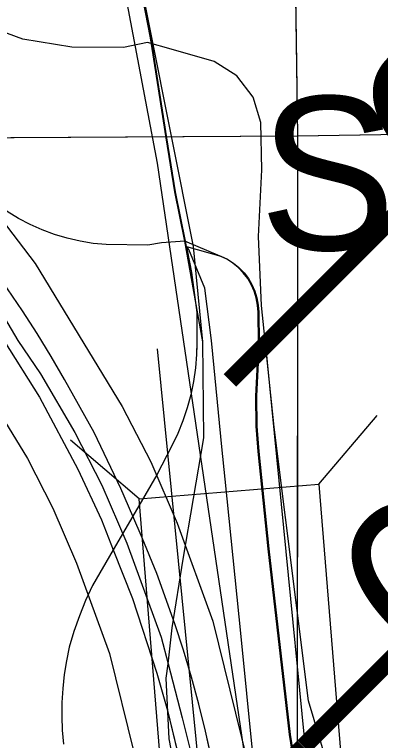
# Model space of a CAD drawing. Extents: x 23.6 to 68.7, y -63 to -29.
# Drawn here: x 44.5731 to 44.7759, y -50.9178 to -50.5152 of the extents above; entities that cross this region are included whole.
import ezdxf

# ---------------------------------------------------------------- set-up
doc = ezdxf.new("R2010")
doc.units = 0
for name, color, linetype in [('tdCoDivCarto', 7, 'Continuous'), ('tdCoPriCL', 7, 'Continuous'), ('tdCoPriDiv', 7, 'Continuous'), ('tdCoPrimary', 7, 'Continuous'), ('tdCoPriNonDiv', 7, 'Continuous'), ('tdCoPriNonDivCL', 7, 'Continuous'), ('tdCoPriRamp', 7, 'Continuous'), ('tdCoSectLine', 7, 'Continuous'), ('tdCoSectLinePart', 7, 'Continuous'), ('tdCoStrucNonDivPri', 7, 'Continuous'), ('tdCoStrucSecCoName', 7, 'Continuous'), ('tdCoTwpBndryShd', 7, 'Continuous'), ('tdStHwyPriRefPost1', 7, 'Continuous')]:
    doc.layers.add(name, color=color, linetype=linetype)

msp = doc.modelspace()

# ---------------------------------------------------------------- linework, layer by layer
at = {"layer": 'tdCoDivCarto'}
for p, q in [((44.57753, -50.67964), (44.56917, -50.66736)), ((44.58558, -50.69212), (44.57753, -50.67964)), ((44.59331, -50.7048), (44.58558, -50.69212)), ((44.56718, -50.69608), (44.58691, -50.7274)), ((44.68251, -50.69778), (44.6823, -50.69611)), ((44.67411, -50.69867), (44.67398, -50.70373)), ((44.68807, -50.75505), (44.68251, -50.69778)), ((44.67398, -50.70373), (44.67334, -50.71125)), ((44.60073, -50.71766), (44.59331, -50.7048)), ((44.67334, -50.71125), (44.67225, -50.71872)), ((44.61725, -50.74701), (44.60073, -50.71766)), ((44.67225, -50.71872), (44.67073, -50.72611)), ((44.58691, -50.7274), (44.60812, -50.76735)), ((44.67073, -50.72611), (44.66877, -50.7334)), ((44.66877, -50.7334), (44.66638, -50.74055)), ((44.66638, -50.74055), (44.66358, -50.74756)), ((44.63205, -50.77808), (44.61725, -50.74701)), ((44.66358, -50.74756), (44.66036, -50.75439)), ((44.66036, -50.75439), (44.65198, -50.77042)), ((44.6898, -50.77289), (44.68807, -50.75505)), ((44.60812, -50.76735), (44.62119, -50.79546)), ((44.65198, -50.77042), (44.63864, -50.79333)), ((44.69877, -50.86006), (44.6898, -50.77289)), ((44.63864, -50.79333), (44.63205, -50.77808)), ((44.62119, -50.79546), (44.62774, -50.81203)), ((44.63864, -50.79333), (44.62774, -50.81203)), ((44.64388, -50.80546), (44.63864, -50.79333)), ((44.65202, -50.82519), (44.64388, -50.80546)), ((44.62774, -50.81203), (44.61622, -50.83182)), ((44.62774, -50.81203), (44.63845, -50.83911)), ((44.66189, -50.85305), (44.65202, -50.82519)), ((44.61622, -50.83182), (44.61241, -50.84015)), ((44.61241, -50.84015), (44.609, -50.84866)), ((44.63845, -50.83911), (44.65202, -50.88054)), ((44.609, -50.84866), (44.60599, -50.85731)), ((44.66674, -50.86778), (44.66189, -50.85305)), ((44.60599, -50.85731), (44.6034, -50.8661)), ((44.70493, -50.9234), (44.69877, -50.86006)), ((44.6034, -50.8661), (44.60181, -50.87367)), ((44.67122, -50.88263), (44.66674, -50.86778)), ((44.60181, -50.87367), (44.6006, -50.8813)), ((44.6006, -50.8813), (44.59977, -50.88899)), ((44.65202, -50.88054), (44.65793, -50.90125)), ((44.67531, -50.8976), (44.67122, -50.88263)), ((44.59977, -50.88899), (44.59931, -50.8967)), ((44.59931, -50.8967), (44.59922, -50.90443)), ((44.65793, -50.90125), (44.66583, -50.93405)), ((44.67902, -50.91266), (44.67531, -50.8976)), ((44.59922, -50.90443), (44.59952, -50.91216)), ((44.59952, -50.91216), (44.60019, -50.91986)), ((44.68233, -50.92781), (44.67902, -50.91266))]:
    msp.add_line(p, q, dxfattribs=at)
for points in [[(44.41211, -50.52419), (44.4239, -50.53381), (44.45547, -50.56118), (44.47865, -50.58437), (44.50405, -50.61174), (44.52304, -50.63517), (44.544, -50.66303), (44.56718, -50.69608), (44.58691, -50.7274), (44.60812, -50.76735), (44.62119, -50.79546), (44.62774, -50.81203), (44.63845, -50.83911), (44.65202, -50.88054), (44.65793, -50.90125), (44.66583, -50.93405), (44.67322, -50.97203), (44.68358, -51.02998), (44.69288, -51.08084), (44.69517, -51.09336), (44.70356, -51.1417), (44.70824, -51.18411), (44.71029, -51.20349)], [(44.41211, -50.52419), (44.4239, -50.53381), (44.45547, -50.56118), (44.47865, -50.58437), (44.50405, -50.61174), (44.52304, -50.63517), (44.544, -50.66303), (44.56718, -50.69608), (44.58691, -50.7274), (44.60812, -50.76735), (44.62119, -50.79546), (44.62774, -50.81203), (44.63845, -50.83911), (44.65202, -50.88054), (44.65793, -50.90125), (44.66583, -50.93405), (44.67322, -50.97203), (44.68358, -51.02998), (44.69288, -51.08084), (44.69517, -51.09336), (44.70356, -51.1417), (44.70824, -51.18411), (44.71029, -51.20349)], [(44.41211, -50.52419), (44.4239, -50.53381), (44.45547, -50.56118), (44.47865, -50.58437), (44.50405, -50.61174), (44.52304, -50.63517), (44.544, -50.66303), (44.56718, -50.69608), (44.58691, -50.7274), (44.60812, -50.76735), (44.62119, -50.79546), (44.62774, -50.81203), (44.63845, -50.83911), (44.65202, -50.88054), (44.65793, -50.90125), (44.66583, -50.93405), (44.67322, -50.97203), (44.68358, -51.02998), (44.69288, -51.08084), (44.69517, -51.09336), (44.70356, -51.1417), (44.70824, -51.18411), (44.71029, -51.20349)], [(44.68233, -50.92781), (44.67902, -50.91266), (44.67531, -50.8976), (44.67122, -50.88263), (44.66674, -50.86778), (44.66189, -50.85305), (44.65202, -50.82519), (44.64388, -50.80546), (44.63864, -50.79333), (44.63205, -50.77808), (44.61725, -50.74701), (44.60073, -50.71766), (44.59331, -50.7048), (44.58558, -50.69212), (44.57753, -50.67964), (44.56917, -50.66736)], [(44.68233, -50.92781), (44.67902, -50.91266), (44.67531, -50.8976), (44.67122, -50.88263), (44.66674, -50.86778), (44.66189, -50.85305), (44.65202, -50.82519), (44.64388, -50.80546), (44.63864, -50.79333), (44.63205, -50.77808), (44.61725, -50.74701), (44.60073, -50.71766), (44.59331, -50.7048), (44.58558, -50.69212), (44.57753, -50.67964), (44.56917, -50.66736)], [(44.68233, -50.92781), (44.67902, -50.91266), (44.67531, -50.8976), (44.67122, -50.88263), (44.66674, -50.86778), (44.66189, -50.85305), (44.65202, -50.82519), (44.64388, -50.80546), (44.63864, -50.79333), (44.63205, -50.77808), (44.61725, -50.74701), (44.60073, -50.71766), (44.59331, -50.7048), (44.58558, -50.69212), (44.57753, -50.67964), (44.56917, -50.66736)], [(44.68807, -50.75505), (44.68251, -50.69778), (44.6823, -50.69611)], [(44.68807, -50.75505), (44.68251, -50.69778), (44.6823, -50.69611)], [(44.68807, -50.75505), (44.68251, -50.69778), (44.6823, -50.69611)], [(44.67416, -50.69668), (44.67398, -50.70373), (44.67334, -50.71125), (44.67225, -50.71872), (44.67073, -50.72611), (44.66877, -50.7334), (44.66638, -50.74055), (44.66358, -50.74756), (44.66036, -50.75439), (44.65198, -50.77042), (44.63864, -50.79333), (44.62774, -50.81203), (44.61622, -50.83182), (44.61241, -50.84015), (44.609, -50.84866), (44.60599, -50.85731), (44.6034, -50.8661), (44.60181, -50.87367), (44.6006, -50.8813), (44.59977, -50.88899), (44.59931, -50.8967), (44.59922, -50.90443), (44.59952, -50.91216), (44.60019, -50.91986)], [(44.67411, -50.69867), (44.67398, -50.70373), (44.67334, -50.71125), (44.67225, -50.71872), (44.67073, -50.72611), (44.66877, -50.7334), (44.66638, -50.74055), (44.66358, -50.74756), (44.66036, -50.75439), (44.65198, -50.77042), (44.63864, -50.79333), (44.62774, -50.81203), (44.61622, -50.83182), (44.61241, -50.84015), (44.609, -50.84866), (44.60599, -50.85731), (44.6034, -50.8661), (44.60181, -50.87367), (44.6006, -50.8813), (44.59977, -50.88899), (44.59931, -50.8967), (44.59922, -50.90443), (44.59952, -50.91216), (44.60019, -50.91986)], [(44.67411, -50.69867), (44.67398, -50.70373), (44.67334, -50.71125), (44.67225, -50.71872), (44.67073, -50.72611), (44.66877, -50.7334), (44.66638, -50.74055), (44.66358, -50.74756), (44.66036, -50.75439), (44.65198, -50.77042), (44.63864, -50.79333), (44.62774, -50.81203), (44.61622, -50.83182), (44.61241, -50.84015), (44.609, -50.84866), (44.60599, -50.85731), (44.6034, -50.8661), (44.60181, -50.87367), (44.6006, -50.8813), (44.59977, -50.88899), (44.59931, -50.8967), (44.59922, -50.90443), (44.59952, -50.91216), (44.60019, -50.91986)], [(44.72133, -51.08091), (44.7153, -51.02429), (44.70942, -50.96684), (44.70493, -50.9234), (44.69877, -50.86006), (44.6898, -50.77289), (44.68807, -50.75505)], [(44.72133, -51.08091), (44.7153, -51.02429), (44.70942, -50.96684), (44.70493, -50.9234), (44.69877, -50.86006), (44.6898, -50.77289), (44.68807, -50.75505)], [(44.71569, -51.02792), (44.7153, -51.02429), (44.70942, -50.96684), (44.70493, -50.9234), (44.69877, -50.86006), (44.6898, -50.77289), (44.68807, -50.75505)]]:
    msp.add_lwpolyline(points, dxfattribs=at)
at = {"layer": 'tdCoPriCL'}
for points in [[(44.6674, -50.64094), (44.66196, -50.61357), (44.65719, -50.5836), (44.65538, -50.57221), (44.64839, -50.52825), (44.64445, -50.507), (44.63606, -50.46191), (44.63015, -50.43306), (44.62497, -50.40273), (44.61362, -50.3428), (44.61168, -50.33276), (44.6045, -50.2957), (44.59735, -50.25969), (44.58699, -50.20519), (44.57688, -50.14872), (44.57498, -50.13659)], [(44.6674, -50.64094), (44.65447, -50.64191), (44.64689, -50.64305), (44.62395, -50.64281), (44.61667, -50.64212), (44.60944, -50.64097), (44.60231, -50.63934), (44.59529, -50.63725), (44.58843, -50.63472), (44.58175, -50.63174), (44.57527, -50.62833), (44.56903, -50.6245), (44.56306, -50.62028), (44.55737, -50.61568), (44.51425, -50.58001), (44.48759, -50.55761), (44.47695, -50.57023)], [(44.47695, -50.57023), (44.49616, -50.59071), (44.50545, -50.60078), (44.52028, -50.61881), (44.54182, -50.64587), (44.55935, -50.66993), (44.57488, -50.69599), (44.58741, -50.71454), (44.60644, -50.74696), (44.62138, -50.77616), (44.63528, -50.80835), (44.65429, -50.86054), (44.65817, -50.87537)], [(44.65817, -50.87537), (44.66045, -50.8553), (44.6665, -50.81718), (44.678, -50.75002), (44.67739, -50.69678), (44.6674, -50.64094)], [(44.72704, -50.92376), (44.72555, -50.91457), (44.71372, -50.81148), (44.70805, -50.75748), (44.70706, -50.74342), (44.70681, -50.7269), (44.70829, -50.69731), (44.70805, -50.68029), (44.70781, -50.67632), (44.7071, -50.67241), (44.70594, -50.66861), (44.70433, -50.66497), (44.70231, -50.66155), (44.6999, -50.65839), (44.69713, -50.65554), (44.69404, -50.65304), (44.69067, -50.65092), (44.68708, -50.64922), (44.6674, -50.64094)], [(44.70693, -51.11272), (44.69661, -51.08087), (44.68829, -51.0459), (44.68163, -51.01927), (44.67154, -50.98087), (44.6643, -50.94548), (44.65875, -50.91691), (44.65705, -50.88323), (44.65817, -50.87537)], [(44.65817, -50.87537), (44.66599, -50.90517), (44.6722, -50.93041), (44.68207, -50.9731), (44.70073, -51.0809), (44.70693, -51.11272)]]:
    msp.add_lwpolyline(points, dxfattribs=at)
at = {"layer": 'tdCoPriDiv'}
for points in [[(43.11296, -49.149), (43.27923, -49.36035), (43.43715, -49.56425), (43.5737, -49.7371), (43.64623, -49.82442), (43.66449, -49.8499), (43.70331, -49.89315), (43.73072, -49.91984), (43.84123, -50.0126), (43.9976, -50.13633), (44.28258, -50.37189), (44.40867, -50.47251), (44.43996, -50.49672), (44.47987, -50.5307), (44.50773, -50.55857), (44.54364, -50.59993), (44.58445, -50.65337), (44.63279, -50.73251), (44.64858, -50.76336), (44.6632, -50.79725), (44.68299, -50.85158), (44.71153, -50.96714), (44.72318, -51.03446)], [(43.03809, -49.15106), (43.23191, -49.39724), (43.38944, -49.60065), (43.52711, -49.7749), (43.59871, -49.86111), (43.61699, -49.88661), (43.66053, -49.93524), (43.6911, -49.96501), (43.80338, -50.05918), (43.9598, -50.18293), (44.24535, -50.41896), (44.37152, -50.51962), (44.40192, -50.54315), (44.43932, -50.575), (44.4641, -50.59979), (44.497, -50.63767), (44.53433, -50.68647), (44.58017, -50.76139), (44.59427, -50.78894), (44.60743, -50.81942), (44.62566, -50.86949), (44.65269, -50.97903), (44.66236, -51.03491)], [(44.74548, -51.0343), (44.71203, -50.69488)], [(44.68534, -51.03473), (44.65231, -50.70067)]]:
    msp.add_lwpolyline(points, dxfattribs=at)
at = {"layer": 'tdCoPrimary'}
for p, q in [((44.66835, -50.6438), (44.66778, -50.64094)), ((44.66835, -50.6438), (44.66778, -50.64094)), ((44.66839, -50.64385), (44.66835, -50.6438)), ((44.66835, -50.6438), (44.66874, -50.64575)), ((44.66839, -50.64385), (44.66835, -50.6438)), ((44.66835, -50.6438), (44.66874, -50.64575)), ((44.66874, -50.64575), (44.66877, -50.64592)), ((44.66874, -50.64575), (44.66877, -50.64592)), ((44.6823, -50.69611), (44.68229, -50.69606)), ((44.6823, -50.69611), (44.68229, -50.69606)), ((44.63864, -50.79333), (44.62774, -50.81203))]:
    msp.add_line(p, q, dxfattribs=at)
for points in [[(43.89049, -50.10028), (43.97089, -50.16489), (44.02416, -50.20928), (44.07644, -50.25095), (44.12181, -50.28893), (44.17878, -50.33505), (44.26484, -50.40484), (44.33306, -50.45989), (44.3337, -50.46041), (44.35559, -50.47808), (44.41211, -50.52419), (44.4239, -50.53381), (44.45547, -50.56118), (44.47865, -50.58437), (44.50405, -50.61174), (44.52304, -50.63517), (44.544, -50.66303), (44.56718, -50.69608), (44.58691, -50.7274), (44.60812, -50.76735), (44.62119, -50.79546), (44.62774, -50.81203)], [(44.66835, -50.6438), (44.66778, -50.64094), (44.66234, -50.61357), (44.65757, -50.5836), (44.64877, -50.52825), (44.64482, -50.507), (44.63644, -50.46191), (44.63052, -50.43306), (44.62561, -50.40429), (44.62535, -50.40273), (44.62126, -50.38115), (44.62113, -50.38044), (44.614, -50.3428), (44.61206, -50.33276), (44.60488, -50.2957), (44.59773, -50.25969), (44.58737, -50.20519), (44.57726, -50.14872), (44.57567, -50.13858)], [(44.63864, -50.79333), (44.63205, -50.77808), (44.61725, -50.74701), (44.60073, -50.71766), (44.59331, -50.7048), (44.58558, -50.69212), (44.57753, -50.67964), (44.56917, -50.66736), (44.5605, -50.6553), (44.55154, -50.64346), (44.54228, -50.63185), (44.5329, -50.61968), (44.5232, -50.60777), (44.5132, -50.59611), (44.5029, -50.58472), (44.49231, -50.57359), (44.48312, -50.56443), (44.48143, -50.56275), (44.47027, -50.55219), (44.42662, -50.51323), (44.345, -50.44714)], [(44.65757, -50.5836), (44.64877, -50.52825), (44.64482, -50.507)], [(44.65757, -50.5836), (44.64877, -50.52825), (44.64482, -50.507)], [(44.41211, -50.52419), (44.4239, -50.53381), (44.45547, -50.56118), (44.47865, -50.58437), (44.50405, -50.61174), (44.52304, -50.63517), (44.544, -50.66303), (44.56718, -50.69608), (44.58691, -50.7274), (44.60812, -50.76735), (44.62119, -50.79546), (44.62774, -50.81203), (44.63845, -50.83911), (44.65202, -50.88054), (44.65793, -50.90125), (44.66583, -50.93405), (44.67322, -50.97203), (44.68358, -51.02998), (44.69288, -51.08084), (44.69517, -51.09336), (44.70356, -51.1417), (44.70824, -51.18411), (44.71029, -51.20349)], [(44.41211, -50.52419), (44.4239, -50.53381), (44.45547, -50.56118), (44.47865, -50.58437), (44.50405, -50.61174), (44.52304, -50.63517), (44.544, -50.66303), (44.56718, -50.69608), (44.58691, -50.7274), (44.60812, -50.76735), (44.62119, -50.79546), (44.62774, -50.81203), (44.63845, -50.83911), (44.65202, -50.88054), (44.65793, -50.90125), (44.66583, -50.93405), (44.67322, -50.97203), (44.68358, -51.02998), (44.69288, -51.08084), (44.69517, -51.09336), (44.70356, -51.1417), (44.70824, -51.18411), (44.71029, -51.20349)], [(44.66778, -50.64094), (44.66234, -50.61357), (44.65757, -50.5836)], [(44.66778, -50.64094), (44.66234, -50.61357), (44.65757, -50.5836)], [(44.66835, -50.6438), (44.66874, -50.64575), (44.66877, -50.64592), (44.67121, -50.65821), (44.67417, -50.68041), (44.67417, -50.69619), (44.67411, -50.69867), (44.67398, -50.70373), (44.67334, -50.71125), (44.67225, -50.71872), (44.67073, -50.72611), (44.66877, -50.7334), (44.66638, -50.74055), (44.66358, -50.74756), (44.66036, -50.75439), (44.65198, -50.77042), (44.63864, -50.79333)], [(44.66835, -50.6438), (44.68746, -50.64922), (44.69105, -50.65092), (44.69442, -50.65304), (44.6975, -50.65554), (44.70028, -50.65839), (44.70269, -50.66155), (44.70471, -50.66497), (44.70632, -50.66861), (44.70748, -50.67241), (44.70819, -50.67632), (44.70842, -50.68029), (44.70867, -50.69731), (44.70719, -50.7269), (44.70744, -50.74342), (44.70842, -50.75748), (44.7141, -50.81148), (44.72593, -50.91457), (44.72742, -50.92376), (44.72931, -50.93287), (44.7316, -50.94189), (44.73429, -50.95081), (44.73737, -50.95959)], [(44.66835, -50.6438), (44.68746, -50.64922), (44.69105, -50.65092), (44.69442, -50.65304), (44.6975, -50.65554), (44.70028, -50.65839), (44.70269, -50.66155), (44.70471, -50.66497), (44.70632, -50.66861), (44.70748, -50.67241), (44.70819, -50.67632), (44.70842, -50.68029), (44.70867, -50.69731), (44.70719, -50.7269), (44.70744, -50.74342), (44.70842, -50.75748), (44.7141, -50.81148), (44.72593, -50.91457), (44.72742, -50.92376), (44.72931, -50.93287), (44.7316, -50.94189), (44.73429, -50.95081), (44.73737, -50.95959)], [(44.73044, -51.21828), (44.72932, -51.17928), (44.72539, -51.12631), (44.72413, -51.11115), (44.72259, -51.09268), (44.72133, -51.08091), (44.71569, -51.02792), (44.7153, -51.02429), (44.70942, -50.96684), (44.70493, -50.9234), (44.69877, -50.86006), (44.6898, -50.77289), (44.68807, -50.75505), (44.68251, -50.69778), (44.6823, -50.69611), (44.68229, -50.69606), (44.67859, -50.66695), (44.66976, -50.64551), (44.66839, -50.64385), (44.66835, -50.6438)], [(44.66835, -50.6438), (44.68746, -50.64922), (44.69105, -50.65092), (44.69442, -50.65304), (44.6975, -50.65554), (44.70028, -50.65839), (44.70269, -50.66155), (44.70471, -50.66497), (44.70632, -50.66861), (44.70748, -50.67241), (44.70819, -50.67632), (44.70842, -50.68029), (44.70867, -50.69731), (44.70719, -50.7269), (44.70744, -50.74342), (44.70842, -50.75748), (44.7141, -50.81148), (44.72593, -50.91457), (44.72742, -50.92376)], [(44.68229, -50.69606), (44.67859, -50.66695), (44.66976, -50.64551), (44.66839, -50.64385)], [(44.68229, -50.69606), (44.67859, -50.66695), (44.66976, -50.64551), (44.66839, -50.64385)], [(44.66877, -50.64592), (44.67121, -50.65821), (44.67417, -50.68041), (44.67417, -50.69619), (44.67411, -50.69867)], [(44.66877, -50.64592), (44.67121, -50.65821), (44.67417, -50.68041), (44.67417, -50.69619), (44.67411, -50.69867)], [(44.68233, -50.92781), (44.67902, -50.91266), (44.67531, -50.8976), (44.67122, -50.88263), (44.66674, -50.86778), (44.66189, -50.85305), (44.65202, -50.82519), (44.64388, -50.80546), (44.63864, -50.79333), (44.63205, -50.77808), (44.61725, -50.74701), (44.60073, -50.71766), (44.59331, -50.7048), (44.58558, -50.69212), (44.57753, -50.67964), (44.56917, -50.66736)], [(44.68233, -50.92781), (44.67902, -50.91266), (44.67531, -50.8976), (44.67122, -50.88263), (44.66674, -50.86778), (44.66189, -50.85305), (44.65202, -50.82519), (44.64388, -50.80546), (44.63864, -50.79333), (44.63205, -50.77808), (44.61725, -50.74701), (44.60073, -50.71766), (44.59331, -50.7048), (44.58558, -50.69212), (44.57753, -50.67964), (44.56917, -50.66736)], [(44.68807, -50.75505), (44.68251, -50.69778), (44.6823, -50.69611)], [(44.68807, -50.75505), (44.68251, -50.69778), (44.6823, -50.69611)], [(44.67411, -50.69867), (44.67398, -50.70373), (44.67334, -50.71125), (44.67225, -50.71872), (44.67073, -50.72611), (44.66877, -50.7334), (44.66638, -50.74055), (44.66358, -50.74756), (44.66036, -50.75439), (44.65198, -50.77042), (44.63864, -50.79333), (44.62774, -50.81203), (44.61622, -50.83182), (44.61241, -50.84015), (44.609, -50.84866), (44.60599, -50.85731), (44.6034, -50.8661), (44.60181, -50.87367), (44.6006, -50.8813), (44.59977, -50.88899), (44.59931, -50.8967), (44.59922, -50.90443), (44.59952, -50.91216), (44.60019, -50.91986)], [(44.67411, -50.69867), (44.67398, -50.70373), (44.67334, -50.71125), (44.67225, -50.71872), (44.67073, -50.72611), (44.66877, -50.7334), (44.66638, -50.74055), (44.66358, -50.74756), (44.66036, -50.75439), (44.65198, -50.77042), (44.63864, -50.79333), (44.62774, -50.81203), (44.61622, -50.83182), (44.61241, -50.84015), (44.609, -50.84866), (44.60599, -50.85731), (44.6034, -50.8661), (44.60181, -50.87367), (44.6006, -50.8813), (44.59977, -50.88899), (44.59931, -50.8967), (44.59922, -50.90443), (44.59952, -50.91216), (44.60019, -50.91986)], [(44.71569, -51.02792), (44.7153, -51.02429), (44.70942, -50.96684), (44.70493, -50.9234), (44.69877, -50.86006), (44.6898, -50.77289), (44.68807, -50.75505)], [(44.71569, -51.02792), (44.7153, -51.02429), (44.70942, -50.96684), (44.70493, -50.9234), (44.69877, -50.86006), (44.6898, -50.77289), (44.68807, -50.75505)], [(44.73044, -51.21828), (44.72009, -51.13542), (44.71318, -51.09621), (44.71036, -51.08096), (44.70184, -51.0348), (44.68778, -50.95835), (44.68525, -50.94305), (44.68233, -50.92781), (44.67902, -50.91266), (44.67531, -50.8976), (44.67122, -50.88263), (44.66674, -50.86778), (44.66189, -50.85305), (44.65202, -50.82519), (44.64388, -50.80546), (44.63864, -50.79333)], [(44.62774, -50.81203), (44.61622, -50.83182), (44.61241, -50.84015), (44.609, -50.84866), (44.60599, -50.85731), (44.6034, -50.8661), (44.60181, -50.87367), (44.6006, -50.8813), (44.59977, -50.88899), (44.59931, -50.8967), (44.59922, -50.90443), (44.59952, -50.91216), (44.60019, -50.91986)], [(44.62774, -50.81203), (44.63845, -50.83911), (44.65202, -50.88054), (44.65793, -50.90125), (44.66583, -50.93405), (44.67322, -50.97203), (44.68358, -51.02998), (44.69288, -51.08084), (44.69517, -51.09336), (44.70356, -51.1417), (44.70824, -51.18411), (44.71029, -51.20349)]]:
    msp.add_lwpolyline(points, dxfattribs=at)
at = {"layer": 'tdCoPriNonDiv'}
msp.add_lwpolyline([(44.67743, -50.69677), (44.67235, -50.64379), (44.6361, -50.4619), (44.58703, -50.20518), (44.55867, -50.03453), (44.50269, -49.63084), (44.47926, -49.46536), (44.46644, -49.37313), (44.462, -49.31543), (44.45756, -49.08485), (44.46052, -49.06563)], dxfattribs=at)
at = {"layer": 'tdCoPriNonDivCL'}
msp.add_lwpolyline([(44.66797, -50.6438), (44.6674, -50.64094), (44.66196, -50.61357), (44.65719, -50.5836), (44.64839, -50.52825), (44.64445, -50.507), (44.63606, -50.46191), (44.63015, -50.43306), (44.62523, -50.40429), (44.62497, -50.40273), (44.62075, -50.38044), (44.61362, -50.3428), (44.61168, -50.33276), (44.6045, -50.2957), (44.59735, -50.25969), (44.58699, -50.20519), (44.57688, -50.14872), (44.57529, -50.13858)], dxfattribs=at)
msp.add_lwpolyline([(44.66797, -50.6438), (44.6674, -50.64094), (44.66196, -50.61357), (44.65719, -50.5836), (44.64839, -50.52825), (44.64445, -50.507), (44.63606, -50.46191), (44.63015, -50.43306), (44.62523, -50.40429), (44.62497, -50.40273), (44.62075, -50.38044), (44.61362, -50.3428), (44.61168, -50.33276), (44.6045, -50.2957), (44.59735, -50.25969), (44.58699, -50.20519), (44.57688, -50.14872), (44.57529, -50.13858)], dxfattribs=at)
at = {"layer": 'tdCoPriRamp'}
for points in [[(44.65982, -50.53452), (44.64672, -50.53081), (44.63347, -50.53358), (44.6048, -50.53327), (44.57774, -50.52894), (44.55204, -50.51944), (44.52868, -50.50512), (44.46767, -50.45478), (44.38028, -50.44986)], [(44.74609, -50.92926), (44.73602, -50.89586), (44.717, -50.74412), (44.70991, -50.67661), (44.70837, -50.63839), (44.71022, -50.6014), (44.70962, -50.57517), (44.70527, -50.56098), (44.69626, -50.5492), (44.68371, -50.54129), (44.65982, -50.53452)]]:
    msp.add_lwpolyline(points, dxfattribs=at)
at = {"layer": 'tdCoSectLine'}
for points in [[(44.71545, -49.58085), (44.73002, -50.5825)], [(44.73002, -50.5825), (45.68889, -50.56712)], [(43.72485, -50.58839), (44.73002, -50.5825)], [(44.73002, -50.5825), (44.72931, -51.57958)]]:
    msp.add_lwpolyline(points, dxfattribs=at)
at = {"layer": 'tdCoSectLinePart'}
for points in [[(44.72715, -50.38476), (44.73002, -50.5825)], [(44.73002, -50.5825), (45.15718, -50.57565)], [(44.37995, -50.58455), (44.73002, -50.5825)], [(44.73002, -50.5825), (44.72969, -51.05013)]]:
    msp.add_lwpolyline(points, dxfattribs=at)
at = {"layer": 'tdCoStrucNonDivPri'}
for p, q in [((44.7418, -50.77566), (44.77418, -50.73757)), ((44.64213, -50.78375), (44.60403, -50.75136))]:
    msp.add_line(p, q, dxfattribs=at)
msp.add_lwpolyline([(44.66004, -51.00472), (44.64213, -50.78375), (44.7418, -50.77566), (44.75971, -50.99664)], close=True, dxfattribs=at)
at = {"layer": 'tdCoTwpBndryShd'}
msp.add_lwpolyline([(43.71876, -49.84409), (43.72061, -50.07095), (44.55313, -50.05574), (44.57062, -50.16586), (44.65206, -50.59761), (44.72461, -51.08943), (44.72931, -51.57958), (44.7461, -52.18403), (44.74944, -52.62075), (44.75986, -53.61968), (44.78663, -54.62135), (44.80886, -55.62407), (44.80372, -55.62236), (44.80372, -55.62412), (44.80585, -56.62306), (44.83051, -57.63507)], dxfattribs=at)

# ---------------------------------------------------------------- texts
at = {"layer": 'tdCoStrucSecCoName'}
msp.add_text('SP312399.0', height=0.085, dxfattribs=at).set_placement((44.70863, -50.64573))
at = {"layer": 'tdStHwyPriRefPost1'}
for p in [(44.71856, -50.74419), (44.70674, -50.99991)]:
    msp.add_text('‒‒61', height=0.1, rotation=45, dxfattribs=at).set_placement(p)

doc.saveas('drawing.dxf')
